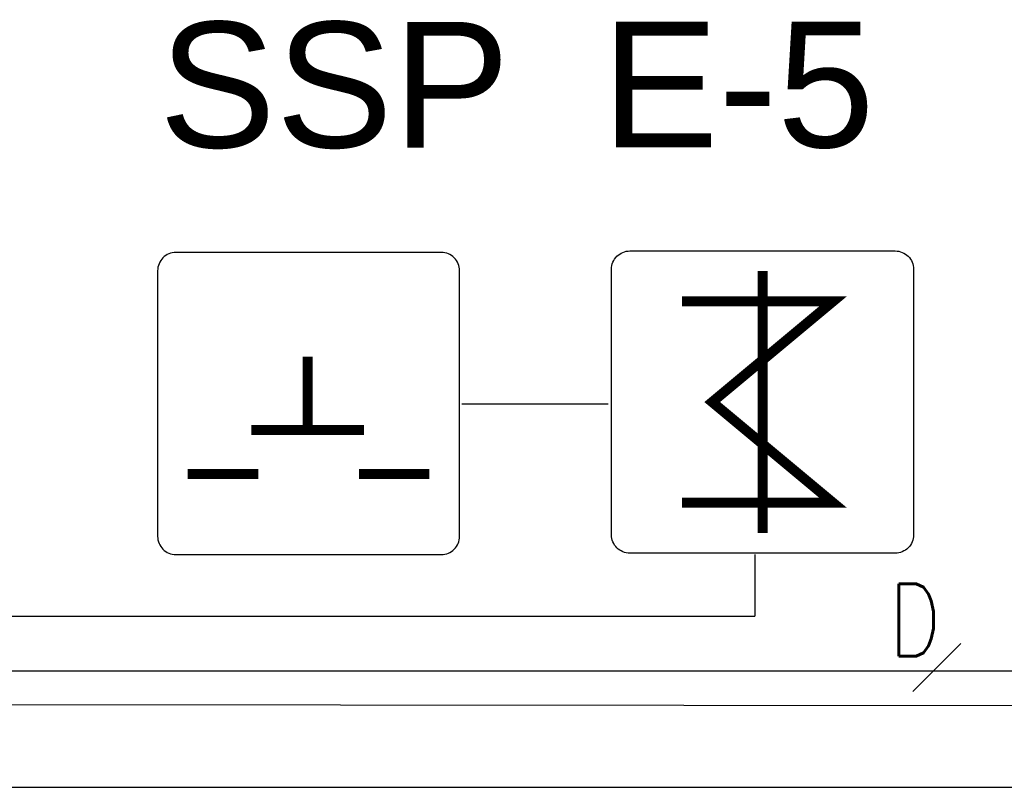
# Model space of a CAD drawing. Header units: millimetres. Extents: x -7023 to 53801, y 9849 to 33561.
# Tile 495 of 537: x 29563 to 29745, y 27993 to 28136. Entities that reach past the tile are written whole.
import ezdxf
from ezdxf.enums import TextEntityAlignment as Align

# ---------------------------------------------------------------- set-up
doc = ezdxf.new("R2010")
doc.units = ezdxf.units.MM
doc.layers.get('0').update_dxf_attribs({"lineweight": 9})
doc.layers.add('IE_LAN', color=5, linetype='Continuous', lineweight=9)
doc.layers.add('IE_SKD', color=6, linetype='Continuous')
doc.layers.add('IE_VSS', color=6, linetype='Continuous')
doc.styles.add('SIMPLEX', font='simplex.shx', dxfattribs={"width": 0.8, "height": 2})
doc.styles.get("Standard").update_dxf_attribs({"font": 'arial.ttf'})

# ---------------------------------------------------------------- blocks, each defined once
blk = doc.blocks.new('AAT_ZWORA')
blk.add_lwpolyline([(1.409, -8.268), (17.107, -8.268, 0.414214), (18.187, -7.188), (18.187, 8.511, 0.414214), (17.107, 9.591), (1.409, 9.591, 0.414214), (0.329, 8.511), (0.329, -7.188, 0.414214)], format="xyb", close=True)
at = {"const_width": 0.595}
for points in [[(9.258, 8.4), (9.258, -7.077)], [(14.02, 6.614), (5.091, 6.614), (12.235, 0.661), (5.091, -5.291), (14.02, -5.291)]]:
    blk.add_lwpolyline(points, dxfattribs=at)
blk = doc.blocks.new('zw$51A4')
at = {"layer": 'IE_SKD'}
blk.add_lwpolyline([(-68.85, 0), (0, 0, 0.414214), (4.74, 4.74), (4.74, 73.59, 0.414214), (0, 78.33), (-68.85, 78.33, 0.414214), (-73.59, 73.59), (-73.59, 4.74, 0.414214)], format="xyb", close=True, dxfattribs=at)
at = {"layer": 'IE_SKD', "const_width": 2.61}
for points in [[(-34.66, 51.29), (-34.66, 33.01)], [(-49.27, 32.34), (-20.08, 32.34)], [(-65.76, 20.89), (-47.48, 20.89)], [(-21.37, 20.89), (-3.1, 20.89)]]:
    blk.add_lwpolyline(points, dxfattribs=at)

msp = doc.modelspace()

# ---------------------------------------------------------------- linework, layer by layer
at = {"layer": 'IE_SKD', "color": 0}
msp.add_line((29671.65, 28064.36, 8786.94), (29644.5, 28064.36, 8786.94), dxfattribs=at)
at = {"layer": 'IE_SKD', "color": 1}
for p in [(29698.78, 28036.48, 1462.09), (29483.43, 28025.06, 1462.09)]:
    msp.add_line(p, (29698.78, 28025.06, 1462.09), dxfattribs=at)
at = {"layer": 'IE_SKD', "color": 4}
for p, q in [((29483.36, 28014.97, 904.41), (29789.84, 28014.97, 904.41)), ((29873.94, 28008.38, 346.72), (29483.25, 28008.7, 904.06))]:
    msp.add_line(p, q, dxfattribs=at)
at = {"layer": 'IE_SKD', "color": 92}
msp.add_line((29483.46, 27993.37, 1545.47), (30121.56, 27993.37, 1545.47), dxfattribs=at)
at = {"layer": 'IE_VSS', "color": 4, "elevation": 1202.97}
msp.add_lwpolyline([(29728.09, 28011.1), (29736.99, 28020)], dxfattribs=at)

# ---------------------------------------------------------------- block references
at = {"layer": 'IE_LAN', "lineweight": 13, "xscale": 0.7147851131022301, "yscale": 0.7147851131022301, "zscale": 0.7147851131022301}
msp.add_blockref('zw$51A4', (29640.7, 28036.48, 1203.57), dxfattribs=at)
at = {"layer": 'IE_SKD', "xscale": -3.135404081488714, "yscale": 3.135404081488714, "zscale": 3.135404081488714}
msp.add_blockref('AAT_ZWORA', (29729.27, 28062.68, 5406.85), dxfattribs=at)

# ---------------------------------------------------------------- texts
at = {"layer": 'IE_SKD', "linetype": 'Continuous'}
for s, p in [('SSP ', (29588.34, 28135.19, 1545.47)), ('E-5', (29670.43, 28135.23, 1545.47))]:
    msp.add_text(s, height=23.27, dxfattribs=at).set_placement(p, align=Align.TOP_LEFT)
at = {"layer": 'IE_VSS', "color": 4, "style": 'SIMPLEX', "width": 0.8}
msp.add_text('D', height=13.43, dxfattribs=at).set_placement((29733.31, 28017.66, 1202.97), align=Align.RIGHT)

doc.saveas('drawing.dxf')
